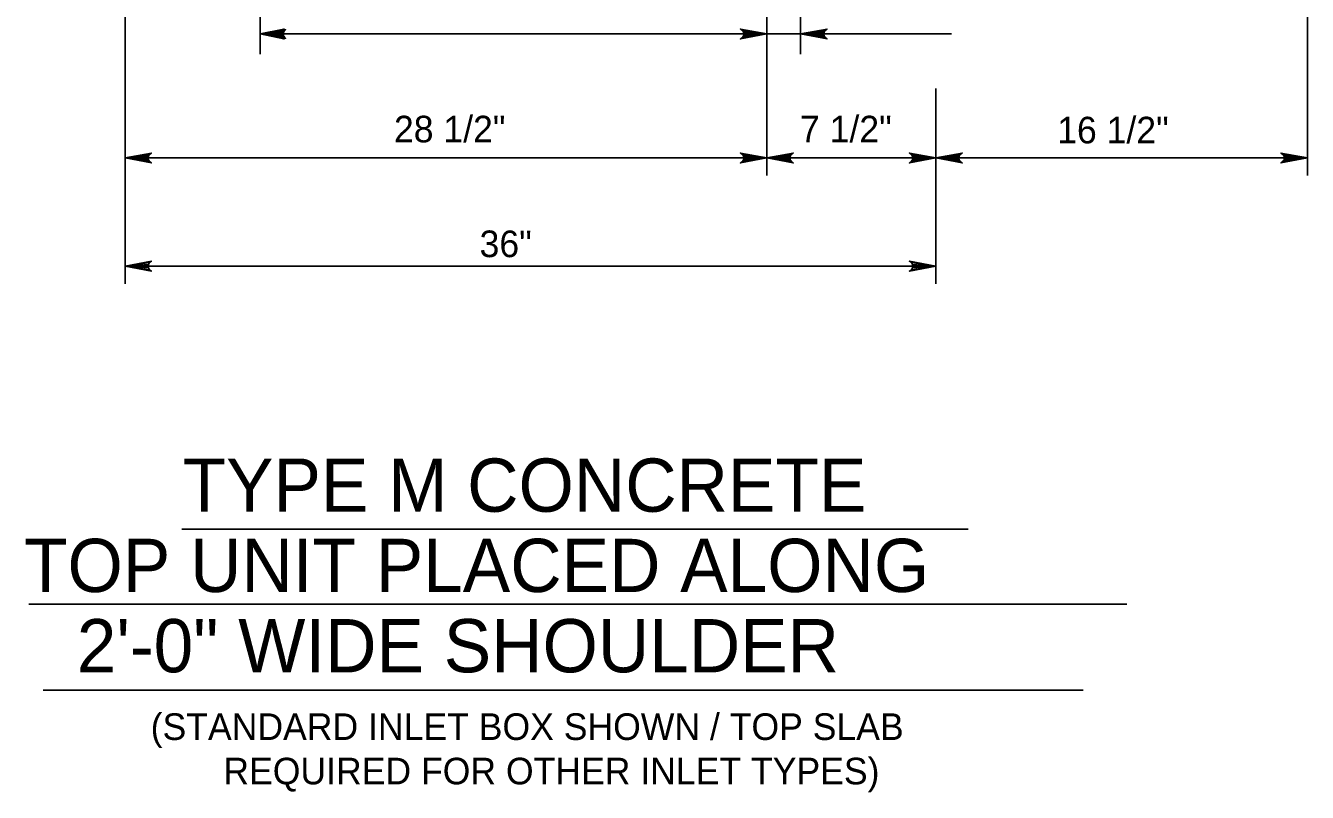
# Model space of a CAD drawing. Extents: x 2087776 to 2104538, y 970919 to 982612.
# Drawn here: x 2099827.5 to 2100301.8, y 975867.5 to 976151 of the extents above; entities that cross this region are included whole.
import ezdxf

# ---------------------------------------------------------------- set-up
doc = ezdxf.new("R2010")
doc.units = 0
doc.layers.add('1', color=7, linetype='Continuous')

msp = doc.modelspace()

# ---------------------------------------------------------------- linework, layer by layer
at = {"layer": '1'}
for p, q in [((2100101.79, 976095.62), (2100101.79, 976236.51)), ((2099914.29, 976140.51), (2099914.29, 976187.81)), ((2100114.29, 976140.51), (2100114.29, 976187.81)), ((2100301.79, 976095.62), (2100301.79, 976190.11)), ((2099864.29, 976055.59), (2099864.29, 976186.07)), ((2099914.29, 976147.95), (2100170.16, 976147.95)), ((2100164.29, 976055.59), (2100164.29, 976127.77)), ((2099864.29, 976102.1), (2100101.79, 976102.1)), ((2100101.79, 976102.1), (2100301.79, 976102.1)), ((2099864.29, 976062.1), (2100164.29, 976062.1)), ((2099885.27, 975964.79), (2100176.29, 975964.79)), ((2099828.73, 975937.14), (2100235.04, 975937.14)), ((2099833.95, 975905.36), (2100218.78, 975905.36))]:
    msp.add_line(p, q, dxfattribs=at)
for points in [[(2099914.29, 976147.95), (2099923.04, 976149.78), (2099923.7, 976149.52), (2099923.32, 976149.26), (2099923.13, 976148.93), (2099922.94, 976148.61), (2099922.88, 976148.28), (2099922.82, 976147.95), (2099922.88, 976147.62), (2099922.94, 976147.29), (2099923.13, 976146.96), (2099923.32, 976146.64), (2099923.7, 976146.38), (2099923.04, 976146.11), (2099914.29, 976147.95), (2099923.7, 976146.38), (2099923.32, 976146.64), (2099914.29, 976147.95), (2099923.13, 976146.96), (2099922.94, 976147.29), (2099914.29, 976147.95), (2099922.88, 976147.62), (2099922.82, 976147.95), (2099914.29, 976147.95), (2099922.88, 976148.28), (2099922.94, 976148.61), (2099914.29, 976147.95), (2099923.13, 976148.93), (2099923.32, 976149.26), (2099914.29, 976147.95), (2099923.7, 976149.52)], [(2100101.79, 976147.95), (2100092.01, 976146.11), (2100092.38, 976146.38), (2100092.76, 976146.64), (2100092.96, 976146.96), (2100093.15, 976147.29), (2100093.21, 976147.62), (2100093.26, 976147.95), (2100093.21, 976148.28), (2100093.15, 976148.61), (2100092.96, 976148.93), (2100092.76, 976149.26), (2100092.38, 976149.52), (2100092.01, 976149.78), (2100101.79, 976147.95), (2100092.38, 976149.52), (2100092.76, 976149.26), (2100101.79, 976147.95), (2100092.96, 976148.93), (2100093.15, 976148.61), (2100101.79, 976147.95), (2100093.21, 976148.28), (2100093.26, 976147.95), (2100101.79, 976147.95), (2100093.21, 976147.62), (2100093.15, 976147.29), (2100101.79, 976147.95), (2100092.96, 976146.96), (2100092.76, 976146.64), (2100101.79, 976147.95), (2100092.38, 976146.38)], [(2100114.29, 976147.95), (2100124.08, 976149.78), (2100123.7, 976149.52), (2100123.32, 976149.26), (2100123.13, 976148.93), (2100122.94, 976148.61), (2100122.88, 976148.28), (2100122.82, 976147.95), (2100122.88, 976147.62), (2100122.94, 976147.29), (2100123.13, 976146.96), (2100123.32, 976146.64), (2100123.7, 976146.38), (2100124.08, 976146.11), (2100114.29, 976147.95), (2100123.7, 976146.38), (2100123.32, 976146.64), (2100114.29, 976147.95), (2100123.13, 976146.96), (2100122.94, 976147.29), (2100114.29, 976147.95), (2100122.88, 976147.62), (2100122.82, 976147.95), (2100114.29, 976147.95), (2100122.88, 976148.28), (2100122.94, 976148.61), (2100114.29, 976147.95), (2100123.13, 976148.93), (2100123.32, 976149.26), (2100114.29, 976147.95), (2100123.7, 976149.52)], [(2099864.29, 976102.1), (2099874.08, 976103.93), (2099873.7, 976103.67), (2099873.32, 976103.41), (2099873.13, 976103.08), (2099872.94, 976102.75), (2099872.88, 976102.43), (2099872.82, 976102.1), (2099872.88, 976101.77), (2099872.94, 976101.44), (2099873.13, 976101.11), (2099873.32, 976100.79), (2099873.7, 976100.52), (2099874.08, 976100.26), (2099864.29, 976102.1), (2099873.7, 976100.52), (2099873.32, 976100.79), (2099864.29, 976102.1), (2099873.13, 976101.11), (2099872.94, 976101.44), (2099864.29, 976102.1), (2099872.88, 976101.77), (2099872.82, 976102.1), (2099864.29, 976102.1), (2099872.88, 976102.43), (2099872.94, 976102.75), (2099864.29, 976102.1), (2099873.13, 976103.08), (2099873.32, 976103.41), (2099864.29, 976102.1), (2099873.7, 976103.67)], [(2100101.79, 976102.1), (2100092.01, 976100.26), (2100092.38, 976100.52), (2100092.76, 976100.79), (2100092.96, 976101.11), (2100093.15, 976101.44), (2100093.21, 976101.77), (2100093.26, 976102.1), (2100093.21, 976102.43), (2100093.15, 976102.75), (2100092.96, 976103.08), (2100092.76, 976103.41), (2100092.38, 976103.67), (2100092.01, 976103.93), (2100101.79, 976102.1), (2100092.38, 976103.67), (2100092.76, 976103.41), (2100101.79, 976102.1), (2100092.96, 976103.08), (2100093.15, 976102.75), (2100101.79, 976102.1), (2100093.21, 976102.43), (2100093.26, 976102.1), (2100101.79, 976102.1), (2100093.21, 976101.77), (2100093.15, 976101.44), (2100101.79, 976102.1), (2100092.96, 976101.11), (2100092.76, 976100.79), (2100101.79, 976102.1), (2100092.38, 976100.52)], [(2100101.79, 976102.1), (2100111.58, 976103.93), (2100111.2, 976103.67), (2100110.82, 976103.41), (2100110.63, 976103.08), (2100110.44, 976102.75), (2100110.38, 976102.43), (2100110.32, 976102.1), (2100110.38, 976101.77), (2100110.44, 976101.44), (2100110.63, 976101.11), (2100110.82, 976100.79), (2100111.2, 976100.52), (2100111.58, 976100.26), (2100101.79, 976102.1), (2100111.2, 976100.52), (2100110.82, 976100.79), (2100101.79, 976102.1), (2100110.63, 976101.11), (2100110.44, 976101.44), (2100101.79, 976102.1), (2100110.38, 976101.77), (2100110.32, 976102.1), (2100101.79, 976102.1), (2100110.38, 976102.43), (2100110.44, 976102.75), (2100101.79, 976102.1), (2100110.63, 976103.08), (2100110.82, 976103.41), (2100101.79, 976102.1), (2100111.2, 976103.67)], [(2100164.29, 976102.1), (2100154.51, 976100.26), (2100154.88, 976100.52), (2100155.26, 976100.79), (2100155.46, 976101.11), (2100155.65, 976101.44), (2100155.71, 976101.77), (2100155.76, 976102.1), (2100155.71, 976102.43), (2100155.65, 976102.75), (2100155.46, 976103.08), (2100155.26, 976103.41), (2100154.88, 976103.67), (2100154.51, 976103.93), (2100164.29, 976102.1), (2100154.88, 976103.67), (2100155.26, 976103.41), (2100164.29, 976102.1), (2100155.46, 976103.08), (2100155.65, 976102.75), (2100164.29, 976102.1), (2100155.71, 976102.43), (2100155.76, 976102.1), (2100164.29, 976102.1), (2100155.71, 976101.77), (2100155.65, 976101.44), (2100164.29, 976102.1), (2100155.46, 976101.11), (2100155.26, 976100.79), (2100164.29, 976102.1), (2100154.88, 976100.52)], [(2100164.29, 976102.1), (2100174.08, 976103.93), (2100173.7, 976103.67), (2100173.32, 976103.41), (2100173.13, 976103.08), (2100172.94, 976102.75), (2100172.88, 976102.43), (2100172.82, 976102.1), (2100172.88, 976101.77), (2100172.94, 976101.44), (2100173.13, 976101.11), (2100173.32, 976100.79), (2100173.7, 976100.52), (2100174.08, 976100.26), (2100164.29, 976102.1), (2100173.7, 976100.52), (2100173.32, 976100.79), (2100164.29, 976102.1), (2100173.13, 976101.11), (2100172.94, 976101.44), (2100164.29, 976102.1), (2100172.88, 976101.77), (2100172.82, 976102.1), (2100164.29, 976102.1), (2100172.88, 976102.43), (2100172.94, 976102.75), (2100164.29, 976102.1), (2100173.13, 976103.08), (2100173.32, 976103.41), (2100164.29, 976102.1), (2100173.7, 976103.67)], [(2100301.79, 976102.1), (2100292.01, 976100.26), (2100292.38, 976100.52), (2100292.76, 976100.79), (2100292.96, 976101.11), (2100293.15, 976101.44), (2100293.21, 976101.77), (2100293.26, 976102.1), (2100293.21, 976102.43), (2100293.15, 976102.75), (2100292.96, 976103.08), (2100292.76, 976103.41), (2100292.38, 976103.67), (2100292.01, 976103.93), (2100301.79, 976102.1), (2100292.38, 976103.67), (2100292.76, 976103.41), (2100301.79, 976102.1), (2100292.96, 976103.08), (2100293.15, 976102.75), (2100301.79, 976102.1), (2100293.21, 976102.43), (2100293.26, 976102.1), (2100301.79, 976102.1), (2100293.21, 976101.77), (2100293.15, 976101.44), (2100301.79, 976102.1), (2100292.96, 976101.11), (2100292.76, 976100.79), (2100301.79, 976102.1), (2100292.38, 976100.52)], [(2099864.29, 976062.1), (2099874.08, 976063.93), (2099873.32, 976063.41), (2099872.94, 976062.75), (2099872.82, 976062.1), (2099872.94, 976061.44), (2099873.32, 976060.79), (2099874.08, 976060.26), (2099864.29, 976062.1), (2099873.32, 976060.79), (2099872.94, 976061.44), (2099864.29, 976062.1), (2099872.82, 976062.1), (2099872.94, 976062.75), (2099864.29, 976062.1), (2099873.32, 976063.41)], [(2100164.29, 976062.1), (2100154.51, 976060.26), (2100155.26, 976060.79), (2100155.65, 976061.44), (2100155.76, 976062.1), (2100155.65, 976062.75), (2100155.26, 976063.41), (2100154.51, 976063.93), (2100164.29, 976062.1), (2100155.26, 976063.41), (2100155.65, 976062.75), (2100164.29, 976062.1), (2100155.76, 976062.1), (2100155.65, 976061.44), (2100164.29, 976062.1), (2100155.26, 976060.79)]]:
    msp.add_lwpolyline(points, dxfattribs=at)

# ---------------------------------------------------------------- texts
for s, height, p in [('28 1/2"', 9.843, (2099963.8, 976107.86)), ('7 1/2"', 9.843, (2100114.05, 976107.86)), ('16 1/2"', 9.843, (2100209.22, 976107.49)), ('36"', 9.843, (2099995.48, 976065.43)), ('TYPE M CONCRETE', 19.685, (2099885.58, 975971.29)), ('TOP UNIT PLACED ALONG', 19.685, (2099826.92, 975941.61)), ('2\'-0" WIDE SHOULDER', 19.685, (2099846.45, 975911.92)), ('(STANDARD INLET BOX SHOWN / TOP SLAB', 9.8425, (2099873.78, 975886.91)), ('REQUIRED FOR OTHER INLET TYPES)', 9.8425, (2099900.67, 975870.5))]:
    msp.add_text(s, height=height, dxfattribs=at).set_placement(p)

doc.saveas('drawing.dxf')
